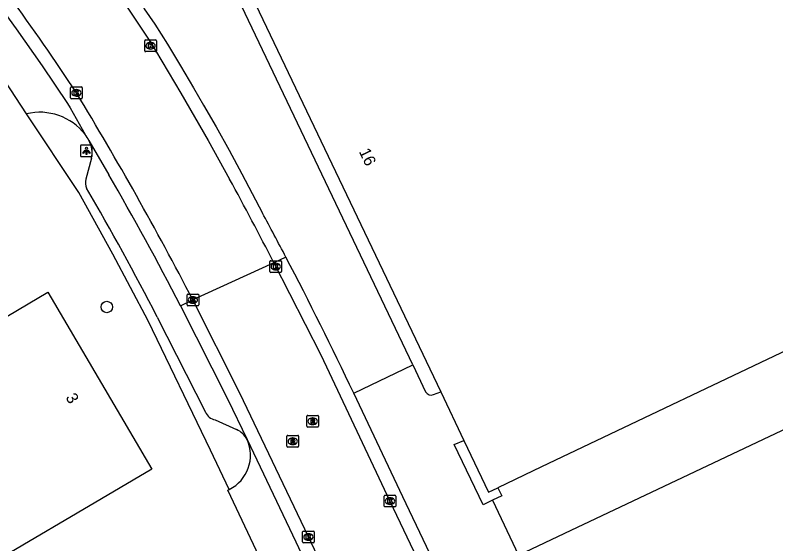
# Model space of a CAD drawing. Extents: x 157692 to 159670, y 381454 to 383289.
# Drawn here: x 159339.1 to 159404, y 382681.5 to 382726.7 of the extents above; entities that cross this region are included whole.
import ezdxf

# ---------------------------------------------------------------- set-up
doc = ezdxf.new("R2010")
doc.units = 0
for name, color, linetype in [('IMGEO_Boom', 7, 'Continuous'), ('IMGEO_Kolk', 7, 'Continuous'), ('IMGEO_Lichtpunt', 7, 'Continuous'), ('IMGEO_Pand', 7, 'Continuous'), ('IMGEO_Pand_nummerreeks', 7, 'Continuous'), ('IMGEO_Rijbaan_lokaal_open', 7, 'Continuous'), ('IMGEO_Rioolput', 7, 'Continuous'), ('IMGEO_Voetpad_open', 7, 'Continuous')]:
    doc.layers.add(name, color=color, linetype=linetype)

msp = doc.modelspace()

# ---------------------------------------------------------------- linework, layer by layer
at = {"layer": 'IMGEO_Boom'}
msp.add_circle((159346.913, 382701.74), 0.489, dxfattribs=at)
at = {"layer": 'IMGEO_Kolk'}
for p, q in [((159350.152, 382723.628), (159350.152, 382724.48)), ((159350.227, 382724.554), (159351.079, 382724.554)), ((159350.64, 382724.334), (159350.665, 382724.334)), ((159351.153, 382724.48), (159351.153, 382723.628)), ((159351.079, 382723.554), (159350.227, 382723.554)), ((159350.663, 382723.774), (159350.638, 382723.774)), ((159343.823, 382719.61), (159343.823, 382720.462)), ((159343.898, 382720.536), (159344.75, 382720.536)), ((159344.311, 382720.316), (159344.336, 382720.316)), ((159344.824, 382720.462), (159344.824, 382719.61)), ((159344.75, 382719.536), (159343.898, 382719.536)), ((159344.334, 382719.756), (159344.309, 382719.756)), ((159360.84, 382704.764), (159360.84, 382705.616)), ((159360.915, 382705.69), (159361.767, 382705.69)), ((159361.328, 382705.47), (159361.353, 382705.47)), ((159361.841, 382705.616), (159361.841, 382704.764)), ((159361.767, 382704.69), (159360.915, 382704.69)), ((159361.351, 382704.91), (159361.326, 382704.91)), ((159353.768, 382701.914), (159353.768, 382702.766)), ((159353.843, 382702.84), (159354.695, 382702.84)), ((159354.256, 382702.62), (159354.281, 382702.62)), ((159354.769, 382702.766), (159354.769, 382701.914)), ((159354.279, 382702.06), (159354.254, 382702.06)), ((159354.695, 382701.84), (159353.843, 382701.84)), ((159370.673, 382685.655), (159371.525, 382685.655)), ((159370.598, 382684.729), (159370.598, 382685.581)), ((159371.086, 382685.435), (159371.111, 382685.435)), ((159371.599, 382685.581), (159371.599, 382684.729)), ((159371.525, 382684.655), (159370.673, 382684.655)), ((159371.109, 382684.875), (159371.084, 382684.875)), ((159363.633, 382681.664), (159363.633, 382682.516)), ((159363.708, 382682.59), (159364.56, 382682.59)), ((159364.121, 382682.37), (159364.146, 382682.37)), ((159364.634, 382682.516), (159364.634, 382681.664)), ((159364.144, 382681.81), (159364.119, 382681.81)), ((159364.56, 382681.59), (159363.708, 382681.59))]:
    msp.add_line(p, q, dxfattribs=at)
for points in [[(159350.152, 382723.628), (159350.152, 382724.48)], [(159350.227, 382724.554), (159351.079, 382724.554)], [(159350.473, 382724.254), (159350.596, 382724.254), (159350.596, 382724.103), (159350.726, 382724.254), (159350.89, 382724.254), (159350.744, 382724.103), (159350.897, 382723.854), (159350.745, 382723.854), (159350.66, 382724.018), (159350.596, 382723.951), (159350.596, 382723.854), (159350.473, 382723.854), (159350.473, 382724.254)], [(159351.153, 382724.48), (159351.153, 382723.628)], [(159351.079, 382723.554), (159350.227, 382723.554)], [(159343.823, 382719.61), (159343.823, 382720.462)], [(159343.898, 382720.536), (159344.75, 382720.536)], [(159344.144, 382720.236), (159344.267, 382720.236), (159344.267, 382720.085), (159344.397, 382720.236), (159344.561, 382720.236), (159344.415, 382720.085), (159344.568, 382719.836), (159344.416, 382719.836), (159344.331, 382720), (159344.267, 382719.933), (159344.267, 382719.836), (159344.144, 382719.836), (159344.144, 382720.236)], [(159344.824, 382720.462), (159344.824, 382719.61)], [(159344.75, 382719.536), (159343.898, 382719.536)], [(159360.84, 382704.764), (159360.84, 382705.616)], [(159360.915, 382705.69), (159361.767, 382705.69)], [(159361.161, 382705.39), (159361.284, 382705.39), (159361.284, 382705.239), (159361.414, 382705.39), (159361.578, 382705.39), (159361.432, 382705.239), (159361.585, 382704.99), (159361.433, 382704.99), (159361.348, 382705.154), (159361.284, 382705.087), (159361.284, 382704.99), (159361.161, 382704.99), (159361.161, 382705.39)], [(159361.841, 382705.616), (159361.841, 382704.764)], [(159361.767, 382704.69), (159360.915, 382704.69)], [(159353.768, 382701.914), (159353.768, 382702.766)], [(159353.843, 382702.84), (159354.695, 382702.84)], [(159354.089, 382702.54), (159354.212, 382702.54), (159354.212, 382702.389), (159354.342, 382702.54), (159354.506, 382702.54), (159354.36, 382702.389), (159354.513, 382702.14), (159354.361, 382702.14), (159354.276, 382702.304), (159354.212, 382702.237), (159354.212, 382702.14), (159354.089, 382702.14), (159354.089, 382702.54)], [(159354.769, 382702.766), (159354.769, 382701.914)], [(159354.695, 382701.84), (159353.843, 382701.84)], [(159370.673, 382685.655), (159371.525, 382685.655)], [(159370.598, 382684.729), (159370.598, 382685.581)], [(159370.919, 382685.355), (159371.042, 382685.355), (159371.042, 382685.204), (159371.172, 382685.355), (159371.336, 382685.355), (159371.19, 382685.204), (159371.343, 382684.955), (159371.191, 382684.955), (159371.106, 382685.119), (159371.042, 382685.052), (159371.042, 382684.955), (159370.919, 382684.955), (159370.919, 382685.355)], [(159371.599, 382685.581), (159371.599, 382684.729)], [(159371.525, 382684.655), (159370.673, 382684.655)], [(159363.633, 382681.664), (159363.633, 382682.516)], [(159363.708, 382682.59), (159364.56, 382682.59)], [(159364.634, 382682.516), (159364.634, 382681.664)], [(159363.954, 382682.29), (159364.077, 382682.29), (159364.077, 382682.139), (159364.207, 382682.29), (159364.371, 382682.29), (159364.225, 382682.139), (159364.378, 382681.89), (159364.226, 382681.89), (159364.141, 382682.054), (159364.077, 382681.987), (159364.077, 382681.89), (159363.954, 382681.89), (159363.954, 382682.29)], [(159364.56, 382681.59), (159363.708, 382681.59)]]:
    msp.add_lwpolyline(points, dxfattribs=at)
for centre, start, end in [((159350.229, 382724.478), 91.55205, 178.44795), ((159350.229, 382724.478), 91.55205, 178.44795), ((159351.077, 382724.478), 1.55205, 88.44795), ((159351.077, 382724.478), 1.55205, 88.44795), ((159350.229, 382723.63), 181.55205, 268.44795), ((159350.229, 382723.63), 181.55205, 268.44795), ((159351.077, 382723.63), 271.55205, 358.44795), ((159351.077, 382723.63), 271.55205, 358.44795), ((159343.9, 382720.46), 91.55205, 178.44795), ((159343.9, 382720.46), 91.55205, 178.44795), ((159344.748, 382720.46), 1.55205, 88.44795), ((159344.748, 382720.46), 1.55205, 88.44795), ((159343.9, 382719.612), 181.55205, 268.44795), ((159343.9, 382719.612), 181.55205, 268.44795), ((159344.748, 382719.612), 271.55205, 358.44795), ((159344.748, 382719.612), 271.55205, 358.44795), ((159360.917, 382705.614), 91.55205, 178.44795), ((159360.917, 382705.614), 91.55205, 178.44795), ((159361.765, 382705.614), 1.55205, 88.44795), ((159361.765, 382705.614), 1.55205, 88.44795), ((159360.917, 382704.766), 181.55205, 268.44795), ((159360.917, 382704.766), 181.55205, 268.44795), ((159361.765, 382704.766), 271.55205, 358.44795), ((159361.765, 382704.766), 271.55205, 358.44795), ((159353.845, 382702.764), 91.55205, 178.44795), ((159353.845, 382702.764), 91.55205, 178.44795), ((159354.693, 382702.764), 1.55205, 88.44795), ((159354.693, 382702.764), 1.55205, 88.44795), ((159353.845, 382701.916), 181.55205, 268.44795), ((159353.845, 382701.916), 181.55205, 268.44795), ((159354.693, 382701.916), 271.55205, 358.44795), ((159354.693, 382701.916), 271.55205, 358.44795), ((159370.675, 382685.579), 91.55205, 178.44795), ((159370.675, 382685.579), 91.55205, 178.44795), ((159371.523, 382685.579), 1.55205, 88.44795), ((159371.523, 382685.579), 1.55205, 88.44795), ((159370.675, 382684.731), 181.55205, 268.44795), ((159370.675, 382684.731), 181.55205, 268.44795), ((159371.523, 382684.731), 271.55205, 358.44795), ((159371.523, 382684.731), 271.55205, 358.44795), ((159363.71, 382682.514), 91.55205, 178.44795), ((159363.71, 382682.514), 91.55205, 178.44795), ((159364.558, 382682.514), 1.55205, 88.44795), ((159364.558, 382682.514), 1.55205, 88.44795), ((159363.71, 382681.666), 181.55205, 268.44795), ((159363.71, 382681.666), 181.55205, 268.44795), ((159364.558, 382681.666), 271.55205, 358.44795), ((159364.558, 382681.666), 271.55205, 358.44795)]:
    msp.add_arc(centre, 0.0765, start, end, dxfattribs=at)
for centre, major_axis, ratio, start_param, end_param in [((159350.639, 382724.054), (-0.387, 0.002), 0.722429, 4.712389, 7.853982), ((159350.664, 382724.054), (-0.39, 0.002), 0.717154, 1.570796, 4.712389), ((159344.31, 382720.036), (-0.387, 0.002), 0.722429, 4.712389, 7.853982), ((159344.335, 382720.036), (-0.39, 0.002), 0.717154, 1.570796, 4.712389), ((159361.327, 382705.19), (-0.387, 0.002), 0.722429, 4.712389, 7.853982), ((159361.352, 382705.19), (-0.39, 0.002), 0.717154, 1.570796, 4.712389), ((159354.255, 382702.34), (-0.387, 0.002), 0.722429, 4.712389, 7.853982), ((159354.28, 382702.34), (-0.39, 0.002), 0.717154, 1.570796, 4.712389), ((159371.085, 382685.155), (-0.387, 0.002), 0.722429, 4.712389, 7.853982), ((159371.11, 382685.155), (-0.39, 0.002), 0.717154, 1.570796, 4.712389), ((159364.12, 382682.09), (-0.387, 0.002), 0.722429, 4.712389, 7.853982), ((159364.145, 382682.09), (-0.39, 0.002), 0.717154, 1.570796, 4.712389)]:
    msp.add_ellipse(centre, major_axis=major_axis, ratio=ratio, start_param=start_param, end_param=end_param, dxfattribs=at)
at = {"layer": 'IMGEO_Lichtpunt'}
for p, q in [((159344.685, 382715.484), (159344.685, 382714.677)), ((159344.685, 382715.484), (159344.685, 382714.677)), ((159345.587, 382715.579), (159344.779, 382715.579)), ((159345.587, 382715.579), (159344.779, 382715.579)), ((159345.681, 382714.677), (159345.681, 382715.484)), ((159345.681, 382714.677), (159345.681, 382715.484)), ((159344.779, 382714.583), (159345.587, 382714.583)), ((159344.779, 382714.583), (159345.587, 382714.583))]:
    msp.add_line(p, q, dxfattribs=at)
for points in [[(159345.059, 382715.148), (159345.098, 382715.12), (159344.91, 382714.858), (159344.872, 382714.885), (159345.059, 382715.148)], [(159345.161, 382715.1), (159345.208, 382715.1), (159345.208, 382714.778), (159345.161, 382714.778), (159345.161, 382715.1)], [(159345.271, 382715.12), (159345.309, 382715.147), (159345.496, 382714.885), (159345.457, 382714.857), (159345.271, 382715.12)]]:
    msp.add_lwpolyline(points, dxfattribs=at)
msp.add_circle((159345.184, 382715.282), 0.0994, dxfattribs=at)
for centre, start, end in [((159344.779, 382715.484), 90, 180), ((159344.779, 382715.484), 90, 180), ((159345.587, 382715.484), 0, 90), ((159345.587, 382715.484), 0, 90), ((159344.779, 382714.677), 180, 270), ((159344.779, 382714.677), 180, 270), ((159345.587, 382714.677), 270, 0), ((159345.587, 382714.677), 270, 360)]:
    msp.add_arc(centre, 0.0946, start, end, dxfattribs=at)
at = {"layer": 'IMGEO_Pand'}
for points in [[(159403.786, 382769.816), (159413.24, 382750), (159431.906, 382710.873), (159384.038, 382688.072), (159380.31, 382686.296)], [(159357.764, 382731.501), (159375.434, 382694.486)], [(159382.067, 382680.522), (159386.585, 382682.665), (159412.491, 382694.949), (159443.722, 382698.76), (159453.069, 382703.174), (159446.988, 382715.297), (159463.574, 382723.617), (159474.333, 382701.738), (159457.747, 382693.848), (159395.393, 382664.185), (159391.038, 382662.114)], [(159308.877, 382679.983), (159311.889, 382681.755), (159310.331, 382684.433), (159337.572, 382700.464), (159341.881, 382703), (159350.776, 382687.886), (159346.467, 382685.35), (159328.859, 382674.988), (159328.043, 382676.375), (159315.384, 382668.925), (159308.877, 382679.983)], [(159375.434, 382694.486), (159377.419, 382690.329)], [(159377.419, 382690.329), (159379.523, 382685.921), (159380.31, 382686.296)]]:
    msp.add_lwpolyline(points, dxfattribs=at)
at = {"layer": 'IMGEO_Rijbaan_lokaal_open'}
for points in [[(159337.689, 382741.775), (159339.325, 382739.829), (159341.778, 382736.715), (159344.326, 382733.382), (159344.962, 382732.531), (159345.601, 382731.617), (159346.974, 382729.731), (159348.757, 382727.184), (159350.635, 382724.356), (159351.074, 382723.652), (159353.249, 382720.022), (159355.577, 382715.97), (159357.398, 382712.671)], [(159361.175, 382705.518), (159354.267, 382702.339)], [(159361.175, 382705.518), (159365.191, 382697.636), (159371.1, 382685.156), (159377.482, 382671.691)], [(159370.601, 382668.466), (159364.133, 382682.09), (159358.281, 382694.387), (159354.267, 382702.339)]]:
    msp.add_lwpolyline(points, dxfattribs=at)
for centre, radius, start, end in [((159188.243, 382617.627), 186.678, 33.27, 39.42604), ((159080.809, 382560.324), 308.136, 27.44416, 31.21938), ((159133.092, 382589.657), 255.823, 26.92954, 28.74127)]:
    msp.add_arc(centre, radius, start, end, dxfattribs=at)
at = {"layer": 'IMGEO_Rioolput'}
for p, q in [((159363.997, 382691.551), (159363.997, 382692.403)), ((159364.072, 382692.477), (159364.924, 382692.477)), ((159364.485, 382692.257), (159364.51, 382692.257)), ((159364.998, 382692.403), (159364.998, 382691.551)), ((159364.924, 382691.477), (159364.072, 382691.477)), ((159364.508, 382691.697), (159364.483, 382691.697)), ((159362.295, 382689.843), (159362.295, 382690.695)), ((159362.37, 382690.769), (159363.222, 382690.769)), ((159362.783, 382690.549), (159362.808, 382690.549)), ((159363.296, 382690.695), (159363.296, 382689.843)), ((159363.222, 382689.769), (159362.37, 382689.769)), ((159362.806, 382689.989), (159362.781, 382689.989))]:
    msp.add_line(p, q, dxfattribs=at)
for points in [[(159363.997, 382691.551), (159363.997, 382692.403)], [(159364.072, 382692.477), (159364.924, 382692.477)], [(159364.586, 382692.175), (159364.334, 382692.177), (159364.334, 382691.777)], [(159364.998, 382692.403), (159364.998, 382691.551)], [(159364.924, 382691.477), (159364.072, 382691.477)], [(159364.334, 382691.777), (159364.458, 382691.777), (159364.458, 382691.939), (159364.469, 382691.939)], [(159364.512, 382692.096), (159364.458, 382692.096), (159364.458, 382692.015)], [(159364.458, 382692.015), (159364.51, 382692.015)], [(159364.516, 382691.91), (159364.587, 382691.777), (159364.727, 382691.777), (159364.662, 382691.903)], [(159362.295, 382689.843), (159362.295, 382690.695)], [(159362.37, 382690.769), (159363.222, 382690.769)], [(159362.884, 382690.467), (159362.632, 382690.469), (159362.632, 382690.069)], [(159362.632, 382690.069), (159362.756, 382690.069), (159362.756, 382690.231), (159362.767, 382690.231)], [(159362.81, 382690.388), (159362.756, 382690.388), (159362.756, 382690.307)], [(159362.756, 382690.307), (159362.808, 382690.307)], [(159362.814, 382690.202), (159362.885, 382690.069), (159363.025, 382690.069), (159362.96, 382690.195)], [(159363.296, 382690.695), (159363.296, 382689.843)], [(159363.222, 382689.769), (159362.37, 382689.769)]]:
    msp.add_lwpolyline(points, dxfattribs=at)
for centre, radius, start, end in [((159364.074, 382692.401), 0.0765, 91.55205, 178.44795), ((159364.074, 382692.401), 0.0765, 91.55205, 178.44795), ((159364.585, 382692.065), 0.109, 350.36119, 89.41601), ((159364.922, 382692.401), 0.0765, 1.55205, 88.44795), ((159364.922, 382692.401), 0.0765, 1.55205, 88.44795), ((159364.074, 382691.553), 0.0765, 181.55205, 268.44795), ((159364.074, 382691.553), 0.0765, 181.55205, 268.44795), ((159364.468, 382691.886), 0.0533, 26.02933, 88.69889), ((159364.494, 382692.204), 0.19, 274.7715, 282.96867), ((159364.518, 382692), 0.0964, 77.00612, 93.18647), ((159364.532, 382692.057), 0.0378, 276.66336, 79.67722), ((159364.583, 382692.065), 0.112, 277.58423, 350.98172), ((159364.567, 382691.85), 0.108, 29.51342, 73.79051), ((159364.922, 382691.553), 0.0765, 271.55205, 358.44795), ((159364.922, 382691.553), 0.0765, 271.55205, 358.44795), ((159362.372, 382690.693), 0.0765, 91.55205, 178.44795), ((159362.372, 382690.693), 0.0765, 91.55205, 178.44795), ((159362.766, 382690.178), 0.0533, 26.02933, 88.69889), ((159362.792, 382690.496), 0.19, 274.7715, 282.96867), ((159362.816, 382690.292), 0.0964, 77.00612, 93.18647), ((159362.83, 382690.349), 0.0378, 276.66336, 79.67722), ((159362.883, 382690.357), 0.109, 350.36119, 89.41601), ((159362.881, 382690.357), 0.112, 277.58423, 350.98172), ((159362.865, 382690.142), 0.108, 29.51342, 73.79051), ((159363.22, 382690.693), 0.0765, 1.55205, 88.44795), ((159363.22, 382690.693), 0.0765, 1.55205, 88.44795), ((159362.372, 382689.845), 0.0765, 181.55205, 268.44795), ((159362.372, 382689.845), 0.0765, 181.55205, 268.44795), ((159363.22, 382689.845), 0.0765, 271.55205, 358.44795), ((159363.22, 382689.845), 0.0765, 271.55205, 358.44795)]:
    msp.add_arc(centre, radius, start, end, dxfattribs=at)
for centre, major_axis, ratio, start_param, end_param in [((159364.484, 382691.977), (-0.387, 0.002), 0.722429, 4.712389, 7.853982), ((159364.509, 382691.977), (-0.39, 0.002), 0.717154, 1.570796, 4.712389), ((159362.782, 382690.269), (-0.387, 0.002), 0.722429, 4.712389, 7.853982), ((159362.807, 382690.269), (-0.39, 0.002), 0.717154, 1.570796, 4.712389)]:
    msp.add_ellipse(centre, major_axis=major_axis, ratio=ratio, start_param=start_param, end_param=end_param, dxfattribs=at)
at = {"layer": 'IMGEO_Voetpad_open'}
for points in [[(159373.048, 382696.804), (159356.936, 382730.589)], [(159335.769, 382730.102), (159336.899, 382728.625), (159339.183, 382725.508), (159341.403, 382722.344), (159343.556, 382719.135), (159343.785, 382718.756), (159345.056, 382716.486)], [(159350.04, 382727.336), (159350.116, 382727.223), (159351.021, 382725.893), (159352.09, 382724.184), (159353.209, 382722.34), (159354.324, 382720.459), (159355.178, 382718.989), (159356.248, 382717.123), (159357.364, 382715.138), (159358.451, 382713.128), (159360.211, 382709.761)], [(159340.059, 382718.24), (159334.981, 382725.97), (159335.085, 382726.003)], [(159357.378, 382686.156), (159355.765, 382689.51), (159350.447, 382700.567), (159347.43, 382706.265), (159344.52, 382711.533), (159340.059, 382718.24)], [(159345.392, 382715.968), (159347.079, 382713.04)], [(159345.608, 382714.44), (159345.129, 382712.649)], [(159362.212, 382705.996), (159361.175, 382705.518)], [(159353.208, 382701.838), (159354.267, 382702.339)], [(159353.208, 382701.838), (159357.215, 382693.896), (159358.897, 382690.405)], [(159351.223, 382700.877), (159355.339, 382692.762)], [(159368.003, 382694.373), (159373.048, 382696.804)], [(159373.048, 382696.804), (159374.141, 382694.493)], [(159378.548, 382672.19), (159372.194, 382685.521), (159368.003, 382694.373)], [(159374.819, 382694.247), (159375.434, 382694.486)], [(159356.164, 382692.092), (159357.99, 382691.271)], [(159358.897, 382690.405), (159363.059, 382681.66), (159364.619, 382678.345)], [(159379.865, 382685.22), (159379.05, 382684.837), (159376.591, 382689.982), (159377.419, 382690.329)], [(159380.31, 382686.296), (159380.657, 382685.592), (159379.865, 382685.22)], [(159360.659, 382679.535), (159360.409, 382679.398), (159357.244, 382686.085), (159357.378, 382686.156)], [(159379.865, 382685.22), (159382.067, 382680.522)]]:
    msp.add_lwpolyline(points, dxfattribs=at)
for centre, radius, start, end in [((159341.205, 382713.509), 4.868, 37.70297, 103.61381), ((159340.99, 382713.48), 5.057, 29.4692, 36.46961), ((159343.575, 382714.932), 2.092, 346.40133, 29.69085), ((159139.919, 382592.418), 239.718, 27.15842, 30.21076), ((159346.405, 382712.375), 1.306, 167.88508, 202.23465), ((159140.932, 382592.87), 236.406, 27.18544, 30.22646), ((159052.471, 382543.791), 349.643, 27.64014, 28.33884), ((159070.543, 382553.422), 329.166, 25.3539, 27.6144), ((159374.615, 382694.743), 0.536, 207.75722, 292.35801), ((159356.409, 382693.236), 1.17, 203.9149, 257.92354), ((159357.222, 382689.559), 1.876, 26.80326, 65.84616), ((159355.938, 382689.067), 3.248, 296.32748, 24.32899)]:
    msp.add_arc(centre, radius, start, end, dxfattribs=at)

# ---------------------------------------------------------------- texts
at = {"layer": 'IMGEO_Pand_nummerreeks'}
for s, rotation, p in [('16', 295.51856, (159368.421, 382715.027)), ('3', 300.47797, (159343.362, 382694.016))]:
    msp.add_text(s, height=1, rotation=rotation, dxfattribs=at).set_placement(p)

doc.saveas('drawing.dxf')
